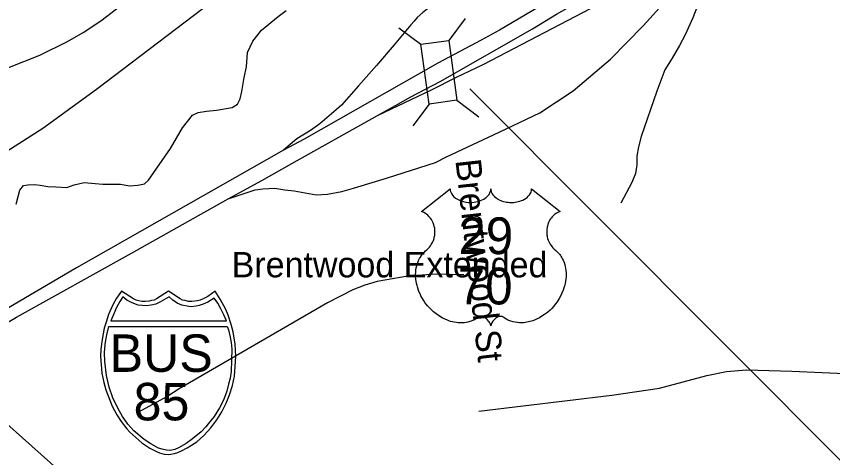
# Model space of a CAD drawing. Extents: x 1662474 to 1856135, y 779280 to 917889.
# Drawn here: x 1708668 to 1711717, y 797474 to 799124 of the extents above; entities that cross this region are included whole.
import ezdxf

# ---------------------------------------------------------------- set-up
doc = ezdxf.new("R2010")
doc.units = 0
for name, color, linetype in [('Exist Hydrographic Creek Single Shore', 7, 'Continuous'), ('Exist Hydrographic Misc Water Feature', 7, 'Continuous'), ('Exist Road Non-System Structure Non-Sys NCDOT Attributed CELL', 7, 'Continuous'), ('Exist Road Non-System Structure Non-Sys NCDOT Number Label', 7, 'Continuous'), ('Exist Road Non-System Type 51', 7, 'Continuous'), ('Exist Road Non-System Type 51 Label', 7, 'Continuous'), ('Exist Road Primary Interstate Divided Center Attributed', 7, 'Continuous'), ('Exist Road Primary Interstate Ramp 1 Lane Attributed', 7, 'Continuous'), ('Exist Road Primary Interstate Shield Number Label', 7, 'Continuous'), ('Exist Road Primary Interstate Structure Ovrhead Sign CELL', 7, 'Continuous'), ('Exist Road Primary US Shield Number Label', 7, 'Continuous'), ('Exist Utilities Electrical Transmission Line', 7, 'Continuous'), ('Prop Horizontal Alignment Tick Label', 7, 'Continuous'), ('Prop Roadway Culvert', 7, 'Continuous')]:
    doc.layers.add(name, color=color, linetype=linetype)

msp = doc.modelspace()

# ---------------------------------------------------------------- linework, layer by layer
at = {"layer": 'Exist Hydrographic Creek Single Shore'}
msp.add_lwpolyline([(1708668, 798422.1), (1708675.1, 798450.4), (1708682, 798473.5), (1708695.6, 798491.3), (1708710.9, 798493.7), (1708736.5, 798494.5), (1708757.5, 798492.9), (1708785.6, 798488.2), (1708816.1, 798485.8), (1708857, 798484.2), (1708884.9, 798493.4), (1708921.9, 798502.9), (1708963.1, 798498.2), (1708991.1, 798496.3), (1709058.1, 798496.1), (1709090.9, 798490.3), (1709122.6, 798492.1), (1709146.8, 798497.4), (1709161.8, 798511.8), (1709244.4, 798629.4), (1709289.2, 798707.1), (1709326.9, 798754.1), (1709347, 798764.8), (1709379.1, 798769.6), (1709415.5, 798773.2), (1709475.1, 798782.4), (1709494.9, 798795.2), (1709504.2, 798814.9), (1709511.1, 798842.2), (1709518.8, 798895.2), (1709528.6, 798935.4), (1709531.5, 798988.9), (1709552.2, 799030.9), (1709583.8, 799071.9), (1709645.8, 799123.1), (1709676.1, 799145.9)], dxfattribs=at)
at = {"layer": 'Exist Hydrographic Misc Water Feature'}
msp.add_lwpolyline([(1711334.5, 799513.4), (1711318.1, 799479.5), (1711291.6, 799417.8), (1711275, 799361.9), (1711250.3, 799274.1), (1711225.5, 799196.3), (1711194.8, 799118.6), (1711166.1, 799054.9), (1711145.8, 799015), (1711117.3, 798967.2), (1711090.8, 798923.5), (1711060.1, 798843.8), (1711002.5, 798674.3), (1710992.1, 798636.4), (1710985.8, 798600.5), (1710985.5, 798568.4), (1710981.2, 798536.4), (1710966.9, 798502.5), (1710926.1, 798424.9)], dxfattribs=at)
at = {"layer": 'Exist Road Non-System Structure Non-Sys NCDOT Attributed CELL'}
for p, q in [((1710345.3, 799115.6), (1710283.2, 799033.5)), ((1710096.9, 799081.2), (1710178.9, 799019.1)), ((1710209.7, 798795.9), (1710149.5, 798714.1)), ((1710313.5, 798810.2), (1710395.6, 798748.1))]:
    msp.add_line(p, q, dxfattribs=at)
msp.add_lwpolyline([(1710283.2, 799033.5), (1710314, 798810.3), (1710209.7, 798795.9), (1710178.9, 799019.1)], close=True, dxfattribs=at)
at = {"layer": 'Exist Road Non-System Structure Non-Sys NCDOT Number Label'}
msp.add_line((1710361.9, 798852.7), (1713642, 795560.3), dxfattribs=at)
at = {"layer": 'Exist Road Non-System Type 51'}
for points in [[(1708190.6, 798779.2), (1708290.6, 798816.5), (1708532.9, 798893.7), (1708643.6, 798933.9), (1708756.2, 798979), (1708859.1, 799029.1), (1708917.9, 799062.7), (1708984.6, 799106.8), (1709042.1, 799151.4), (1709086.1, 799189.8)], [(1710339.9, 798158), (1710236.2, 798159.4), (1710130.2, 798153), (1710016.4, 798132.8), (1709970.4, 798118.9), (1709925, 798101.4), (1709830.8, 798052.2), (1709276.4, 797731), (1709234.1, 797703.4), (1709122.6, 797642.2)], [(1710395.4, 797648), (1710891.9, 797708.2), (1711070.4, 797733.4), (1711247.2, 797781.6), (1711320.8, 797795.8), (1711395.2, 797801.9), (1711564.4, 797796.9), (1712753, 797744.4), (1712818.4, 797725.2), (1712880, 797690.2), (1713136.8, 797457.8), (1713219.4, 797377.2)]]:
    msp.add_lwpolyline(points, dxfattribs=at)
at = {"layer": 'Exist Road Primary Interstate Divided Center Attributed'}
for points in [[(1710251, 798879.9), (1710596.4, 799077.3), (1710686, 799131.7), (1710777.2, 799182.9), (1710858.8, 799235.7), (1710940.3, 799290.9), (1711004.5, 799331.5), (1711120.2, 799414), (1711200.4, 799477.7), (1711421.6, 799661.7), (1711598.3, 799843.2), (1711863.3, 800113), (1711996, 800251.2)], [(1710867.1, 799312.1), (1710667.2, 799187.2), (1710473, 799072.3), (1710404.8, 799034.8), (1710243, 798948.9)], [(1710243, 798948.9), (1709743.5, 798664.4), (1709666.9, 798623)], [(1710017.4, 798753.3), (1710084.1, 798790.9), (1710141.6, 798822.4), (1710251, 798879.9)], [(1709459.6, 798440.9), (1709585.1, 798509.9), (1709697.1, 798573.2), (1710017.4, 798753.3)], [(1709666.9, 798623), (1708893.7, 798183.2), (1707990.9, 797652.9), (1707728.8, 797493.2), (1707480.8, 797335.9)], [(1707424.4, 797262.9), (1707641.7, 797402.4), (1708004.6, 797607.9), (1708668.6, 797998.6), (1709099, 798238.3), (1709459.6, 798440.9)]]:
    msp.add_lwpolyline(points, dxfattribs=at)
at = {"layer": 'Exist Road Primary Interstate Ramp 1 Lane Attributed'}
for points in [[(1710017.4, 798753.3), (1710219.4, 798848.7), (1710309.7, 798894.8), (1710414.1, 798944.8), (1710956.1, 799229.1), (1711199.7, 799339.5), (1711404.3, 799446.6), (1711512.9, 799504.8)], [(1710293.3, 798606.6), (1710471.3, 798690.1), (1710623.4, 798763), (1710748.1, 798845.1), (1710888, 798963.7), (1711009.7, 799088.3), (1711094.9, 799182.6), (1711170.9, 799255.5), (1711216.9, 799298.9), (1711253.9, 799331.9), (1711292.9, 799357.9), (1711337.9, 799392.9), (1711387.9, 799423.9), (1711512.9, 799504.8)], [(1710235.6, 799175.8), (1710187, 799138.6), (1710165.7, 799119.7), (1710153.7, 799105.9), (1710141.3, 799091.6), (1710079.7, 799017.6), (1710014, 798939.5), (1709946.2, 798863.4), (1709882.5, 798791.5), (1709845.6, 798758.6), (1709802.4, 798721.6), (1709767.5, 798697), (1709716.2, 798666.2), (1709666.9, 798623)], [(1709459.6, 798440.9), (1709560.1, 798475), (1709588.8, 798479.1), (1709633.5, 798480.8), (1709671, 798475), (1709705.9, 798470.9), (1709788.1, 798456.5), (1709831.2, 798458.6), (1709884.6, 798468.9), (1709927.7, 798481.2), (1710055.1, 798520.2), (1710233.8, 798577.8), (1710274.8, 798598.3), (1710293.3, 798606.6)]]:
    msp.add_lwpolyline(points, dxfattribs=at)
at = {"layer": 'Exist Road Primary Interstate Structure Ovrhead Sign CELL'}
msp.add_line((1708422.8, 797786.9), (1710781.5, 795688.7), dxfattribs=at)
at = {"layer": 'Exist Utilities Electrical Transmission Line'}
msp.add_lwpolyline([(1706116.1, 797291.9), (1706424.4, 797745.2), (1706489.9, 797838.4), (1706762.4, 798162.4), (1707304.8, 798216.7), (1707701.4, 798253.3), (1707915.8, 798274.2), (1708098.8, 798347.9), (1708297.8, 798432.8), (1708426.7, 798494.9), (1708587.2, 798591.1), (1708767.5, 798706.2), (1708967.4, 798851.5), (1709557.8, 799300.7), (1709983.8, 799604.5), (1710242.2, 799752.9), (1710630, 799743.7), (1710959.5, 799727.1), (1711475, 799701.9), (1711785.1, 799697.6)], dxfattribs=at)
at = {"layer": 'Prop Horizontal Alignment Tick Label'}
msp.add_lwpolyline([(1710288.5, 798478.7), (1710288.8, 798474.3), (1710289.9, 798469.1), (1710290.7, 798466.4), (1710293.1, 798461.3), (1710297.1, 798455.2), (1710302.8, 798449.2), (1710309.1, 798444), (1710313.4, 798441.2), (1710320.6, 798437.4), (1710328.8, 798433.9), (1710338, 798431.3), (1710347.4, 798429.4), (1710357.6, 798428.2), (1710367.7, 798428.1), (1710378.6, 798428.9), (1710390.7, 798431.2), (1710396.2, 798432.6), (1710402.5, 798434.8), (1710408.2, 798437.2), (1710414.6, 798440.6), (1710419.7, 798443.8), (1710423.6, 798446.7), (1710429.3, 798452.1), (1710433.8, 798457.7), (1710435.7, 798460.8), (1710437.3, 798463.9), (1710439.5, 798470.3), (1710440.2, 798473.1), (1710440.6, 798479), (1710441, 798474), (1710441.5, 798471), (1710442.3, 798467.9), (1710443.5, 798464.7), (1710445.8, 798460.2), (1710448.3, 798456.4), (1710453, 798450.9), (1710456, 798448.1), (1710458.7, 798445.9), (1710465.9, 798440.9), (1710474.4, 798436.7), (1710478.5, 798434.8), (1710482.8, 798433.3), (1710488.2, 798431.7), (1710493.8, 798430.4), (1710499.3, 798429.4), (1710504.9, 798428.6), (1710510.7, 798428.2), (1710515.4, 798428.1), (1710521.2, 798428.1), (1710526.5, 798428.4), (1710532, 798429.1), (1710538, 798430.1), (1710542.8, 798431.1), (1710549.2, 798432.8), (1710555, 798434.9), (1710560.1, 798437.1), (1710566.7, 798440.6), (1710572, 798443.9), (1710575.9, 798447), (1710580.6, 798451.3), (1710585, 798456.4), (1710587.5, 798460.1), (1710589.4, 798463.9), (1710591, 798467.9), (1710592.1, 798472.2), (1710592.6, 798475.9), (1710592.7, 798479.1), (1710699, 798394.4), (1710696.5, 798393.5), (1710690.7, 798390.6), (1710686.1, 798387.9), (1710678.8, 798382.8), (1710675.7, 798380), (1710672.5, 798377), (1710669.6, 798373.9), (1710667.1, 798370.9), (1710664, 798366.6), (1710661.2, 798362.4), (1710658.5, 798357.7), (1710656.6, 798353.6), (1710653.3, 798345), (1710651.7, 798339.6), (1710650.7, 798335.1), (1710649.5, 798325.6), (1710649.2, 798321), (1710649.2, 798316.6), (1710649.4, 798311.9), (1710649.9, 798307.4), (1710650.7, 798302.6), (1710651.4, 798298.5), (1710652.7, 798293.4), (1710654.6, 798287.5), (1710656.9, 798281.8), (1710661.8, 798272.6), (1710668.1, 798263.1), (1710672.5, 798257.9), (1710676.9, 798253.4), (1710683.5, 798247.8), (1710687, 798244.7), (1710691.1, 798240.6), (1710697.7, 798232.9), (1710700.4, 798229.2), (1710703.2, 798225.2), (1710705.7, 798220.9), (1710708.2, 798216.4), (1710710.2, 798212.5), (1710713.9, 798203.4), (1710716.7, 798194.5), (1710717.9, 798189.9), (1710719.9, 798179.4), (1710720.7, 798174.3), (1710721.5, 798164.1), (1710721.5, 798151.8), (1710720.6, 798140.1), (1710718.4, 798126.5), (1710716.5, 798118.3), (1710713.7, 798108.8), (1710711.1, 798100.6), (1710706.2, 798088.5), (1710701.9, 798079.7), (1710696.3, 798069.4), (1710692.5, 798063.2), (1710688, 798056.5), (1710682.4, 798048.9), (1710675.9, 798040.7), (1710668.1, 798032.1), (1710661.7, 798025.8), (1710653.4, 798018.4), (1710648.4, 798014.2), (1710641.3, 798008.8), (1710631.5, 798002.3), (1710621.8, 797996.7), (1710613.6, 797992.5), (1710606.3, 797989.3), (1710596.9, 797985.8), (1710581.2, 797981.4), (1710575.5, 797980.2), (1710568.7, 797979.2), (1710562.4, 797978.6), (1710556.2, 797978.2), (1710547.9, 797978.2), (1710539.7, 797978.9), (1710531.9, 797980), (1710523.8, 797981.7), (1710515.3, 797984.2), (1710507.7, 797987.2), (1710499.9, 797991), (1710486.7, 797999.3), (1710482.9, 798001.3), (1710480.8, 798001.9), (1710475.7, 798002.2), (1710470.9, 798001.1), (1710466, 797999.2), (1710463.1, 797997.6), (1710459.2, 797995.1), (1710456.2, 797992.7), (1710452.5, 797989.2), (1710450, 797986.3), (1710448.1, 797984.1), (1710444.4, 797978.2), (1710443.1, 797975.5), (1710441.7, 797971.9), (1710440.5, 797966.6), (1710438.8, 797973.3), (1710436.9, 797977.7), (1710434.6, 797981.4), (1710432.2, 797984.8), (1710428.5, 797989), (1710425.2, 797992.2), (1710421.2, 797995.5), (1710416.9, 797998.1), (1710413.5, 797999.8), (1710410.4, 798001), (1710406.5, 798002), (1710403.4, 798002.2), (1710400.8, 798002.2), (1710397.3, 798001.3), (1710392.5, 797997.9), (1710387.9, 797994.7), (1710383, 797991.7), (1710377.1, 797988.5), (1710372.7, 797986.5), (1710367.6, 797984.5), (1710361.6, 797982.5), (1710355, 797980.8), (1710348.3, 797979.5), (1710342.4, 797978.5), (1710336.1, 797978), (1710330.4, 797977.8), (1710324.4, 797977.8), (1710318.8, 797978.3), (1710312.4, 797978.9), (1710304.3, 797980), (1710297.7, 797981.6), (1710290.6, 797983.4), (1710283.4, 797985.7), (1710275.7, 797988.7), (1710266, 797992.9), (1710259.3, 797996.3), (1710248.7, 798002.4), (1710236.3, 798011), (1710226.9, 798018.6), (1710220, 798024.8), (1710209.9, 798035.1), (1710204, 798041.8), (1710194.7, 798053.9), (1710188.7, 798062.6), (1710184.9, 798069), (1710179.2, 798079.3), (1710176.1, 798085.8), (1710172.1, 798095.2), (1710168.9, 798103.8), (1710166.3, 798112), (1710164.9, 798117.2), (1710162.9, 798126.3), (1710161.6, 798132.8), (1710160.4, 798141.6), (1710159.8, 798151), (1710159.7, 798159.6), (1710159.9, 798166.7), (1710160.7, 798175.1), (1710162.1, 798184), (1710163.8, 798191.6), (1710165.3, 798197), (1710167.6, 798203.7), (1710170.6, 798211), (1710174.1, 798218.1), (1710177.4, 798223.9), (1710181.7, 798230.2), (1710185.8, 798235.5), (1710191.2, 798241.4), (1710196.9, 798246.8), (1710202.1, 798251), (1710208.2, 798257.1), (1710211.4, 798260.7), (1710215.3, 798265.8), (1710218.3, 798270.5), (1710220.8, 798274.7), (1710224, 798280.9), (1710226, 798285.6), (1710228.4, 798292.7), (1710229.6, 798297.7), (1710230.9, 798304.2), (1710231.7, 798310.3), (1710232, 798317.9), (1710231.8, 798324.2), (1710231, 798331.5), (1710229.6, 798338.6), (1710228, 798344.7), (1710225.3, 798351.8), (1710222.9, 798356.9), (1710218.8, 798363.9), (1710214.3, 798370.3), (1710209.6, 798375.6), (1710204.9, 798380.3), (1710200.4, 798383.8), (1710196.1, 798386.9), (1710190.7, 798390.2), (1710185.5, 798392.8), (1710182.2, 798394.1)], close=True, dxfattribs=at)
at = {"layer": 'Prop Roadway Culvert'}
for points in [[(1709236.5, 797485.7), (1709246, 797486.6), (1709258.8, 797489.1), (1709271.1, 797493.1), (1709285.2, 797499.4), (1709306.1, 797510.9), (1709322.8, 797520.7), (1709342.2, 797533.7), (1709368.3, 797557.4), (1709394.3, 797584.9), (1709417.3, 797615.9), (1709435.6, 797644.9), (1709451.7, 797678.1), (1709465.1, 797709), (1709475.8, 797744.3), (1709482.8, 797778.5), (1709486.4, 797814.2), (1709488.8, 797853.8), (1709486.1, 797898.3), (1709478.3, 797943.9), (1709471.1, 797972.3), (1709460, 798006.2), (1709451, 798027.9), (1709430.2, 798066.3), (1709411.5, 798095.9), (1709384.2, 798076.7), (1709366.5, 798067.3), (1709355.6, 798062.4), (1709344.5, 798060.3), (1709324, 798057.8), (1709311.1, 798058.3), (1709299.1, 798061), (1709289, 798063.2), (1709280.8, 798067.3), (1709236.5, 798095.9), (1709192.3, 798067.3), (1709183, 798063), (1709173.5, 798061), (1709164.3, 798058.5), (1709149.2, 798057.8), (1709137.6, 798058.1), (1709125.8, 798060.3), (1709116.4, 798062.2), (1709105.9, 798067.3), (1709060.7, 798095.9), (1709043, 798070.2), (1709028.5, 798044.8), (1709013.2, 798008.9), (1709003.6, 797981), (1708996.8, 797958.2), (1708988.5, 797916.2), (1708984.2, 797879.6), (1708983.4, 797853.8), (1708988.2, 797789.3), (1708995.2, 797754.9), (1709002.4, 797727.1), (1709026.3, 797667.1), (1709044.2, 797633.5), (1709059.6, 797609.3), (1709081.2, 797582.2), (1709092.9, 797569.2), (1709137.7, 797530), (1709167.7, 797509.6), (1709191.6, 797496.7), (1709202.8, 797492.4), (1709220.4, 797487.5)], [(1709066.1, 798075.2), (1709055.1, 798058.2), (1709042.4, 798035.4), (1709032.3, 798011.7), (1709021.9, 797985.6), (1709453.5, 797985.4), (1709443.5, 798007.8), (1709432.7, 798030.4), (1709421.4, 798050.9), (1709407.7, 798070.8), (1709383.5, 798055.6), (1709365.9, 798047.3), (1709351.7, 798042.4), (1709339.7, 798039.7), (1709321.1, 798038.2), (1709312.8, 798038.7), (1709286.9, 798044.6), (1709269.3, 798051.7), (1709252.6, 798062.9), (1709239.1, 798075.6), (1709204.9, 798054.9), (1709189.8, 798048.2), (1709172.3, 798043.8), (1709153.2, 798041.4), (1709123.8, 798044.6), (1709100.7, 798052.5), (1709080.8, 798062.9)], [(1709456.1, 797964.1), (1709460.7, 797951.9), (1709467, 797924.9), (1709470.4, 797904), (1709473.8, 797880.1), (1709472.6, 797838.9), (1709470.6, 797796.3), (1709466.7, 797771.1), (1709461.5, 797748.2), (1709454.3, 797722.7), (1709442.8, 797688.9), (1709426.9, 797660.3), (1709407, 797628.4), (1709385.5, 797600.6), (1709376.2, 797589), (1709358.5, 797570.3), (1709326.3, 797544.5), (1709302.7, 797526.9), (1709274.6, 797510.2), (1709260.3, 797503.9), (1709243.6, 797500.4), (1709229.9, 797501.4), (1709213.3, 797505.8), (1709199.8, 797509.4), (1709170.4, 797525.4), (1709146.5, 797541.3), (1709106.8, 797573.9), (1709085.3, 797599), (1709065.2, 797628.4), (1709047.4, 797658.5), (1709028.3, 797698.2), (1709014.8, 797738.1), (1709005.1, 797781.2), (1708998.5, 797833.8), (1708997.7, 797865.9), (1708999.7, 797896.7), (1709002.6, 797912.9), (1709006.5, 797932.9), (1709014.4, 797963.9)]]:
    msp.add_lwpolyline(points, close=True, dxfattribs=at)

# ---------------------------------------------------------------- texts
at = {"layer": 'Exist Road Non-System Type 51 Label'}
msp.add_text('Brentwood St', height=95, rotation=276.4239, dxfattribs=at).set_placement((1710308.1, 798585.8))
msp.add_text('Brentwood Extended', height=95, dxfattribs=at).set_placement((1709472.6, 798148))
at = {"layer": 'Exist Road Primary Interstate Shield Number Label'}
for s, p in [('BUS', (1709017.1, 797794.7)), ('85', (1709106.5, 797613.4))]:
    msp.add_text(s, height=140, dxfattribs=at).set_placement(p)
at = {"layer": 'Exist Road Primary US Shield Number Label'}
for s, p in [('29', (1710319.5, 798234.7)), ('70', (1710317.2, 798046.7))]:
    msp.add_text(s, height=137.5, dxfattribs=at).set_placement(p)

doc.saveas('drawing.dxf')
